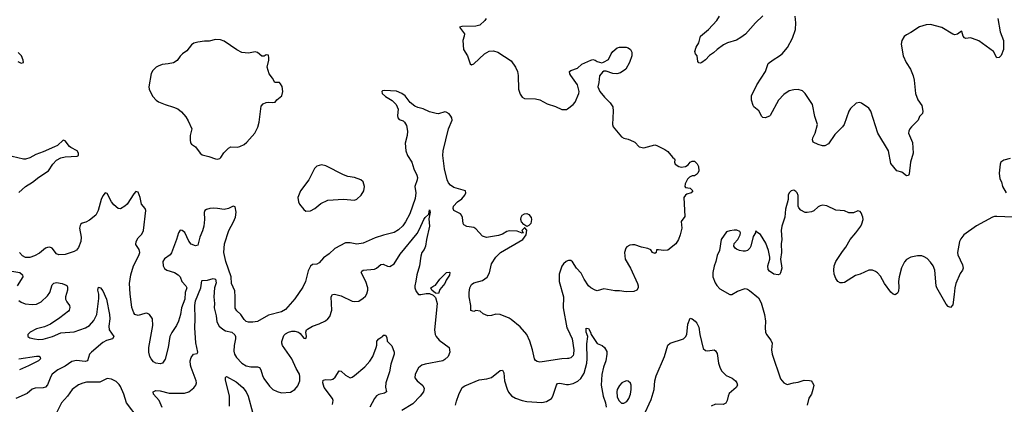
# Model space of a CAD drawing. Header units: inches. Extents: x 1771504 to 1971212, y 471788 to 643615.
# Tile 270 of 587: x 1805037 to 1813957, y 623337 to 626818. Entities that reach past the tile are written whole.
import ezdxf

# ---------------------------------------------------------------- set-up
doc = ezdxf.new("R2010")
doc.units = ezdxf.units.IN
doc.header["$MEASUREMENT"] = 0
doc.layers.add('B8602', color=7, linetype='Continuous')
doc.layers.add('B8612', color=7, linetype='Continuous')

msp = doc.modelspace()

# ---------------------------------------------------------------- linework, layer by layer
at = {"layer": 'B8602', "color": 5}
for points, elevation in [([(1809262.7, 626830), (1809249.6, 626810.4), (1809205.2, 626770), (1809170, 626758.7), (1809042.5, 626757.5), (1809022, 626750), (1809066, 626690), (1809065.2, 626670), (1809052.3, 626630), (1809057.6, 626550), (1809093.6, 626490), (1809118.6, 626418.6), (1809130, 626409.3), (1809150, 626418), (1809249.3, 626510.7), (1809290, 626535.1), (1809330, 626538), (1809370, 626525.7), (1809490, 626447), (1809529.6, 626390), (1809546, 626350), (1809554.1, 626314.1), (1809555.1, 626190), (1809570, 626145.2), (1809590, 626117), (1809610, 626106.3), (1809710, 626102.4), (1809750, 626094.5), (1809817.2, 626057.2), (1809891.5, 626031.5), (1809950, 626005.2), (1809990, 626006), (1810000, 626013.2)], 480), ([(1805021.1, 626441.1), (1805050, 626426.3), (1805070.7, 626430), (1805067.1, 626452.9), (1805051.8, 626490), (1805022.4, 626522.4)], 480), ([(1810000, 623751.8), (1809950, 623748.1), (1809770, 623720.3), (1809750, 623718.4), (1809724.4, 623724.4), (1809710, 623734.8), (1809700.5, 623750), (1809682.6, 623830), (1809658.5, 623910), (1809630, 623968.2), (1809570, 624039.3), (1809490, 624104), (1809470, 624117.3), (1809390.4, 624150.4), (1809352.1, 624152.1), (1809310, 624139.6), (1809277.6, 624137.6), (1809237.1, 624157.1), (1809210, 624181), (1809170, 624186), (1809150, 624178), (1809124.7, 624184.7), (1809124, 624230), (1809107.7, 624310), (1809108.1, 624348.1), (1809115.5, 624390), (1809130, 624421.2), (1809150, 624437.6), (1809230, 624457.6), (1809270.8, 624489.2), (1809292.8, 624527.2), (1809311, 624609), (1809350.2, 624670), (1809393.7, 624710), (1809595.5, 624830), (1809624.7, 624870), (1809632, 624912), (1809614, 624934), (1809610, 624934), (1809586, 624910), (1809598, 624890), (1809590, 624884.7), (1809544.5, 624904.5), (1809470, 624907.9), (1809450, 624900.9), (1809410, 624876.1), (1809375.6, 624864.4), (1809266.3, 624846.3), (1809230, 624858.7), (1809170, 624924.9), (1809150, 624938.7), (1809086.6, 624946.6), (1809061.7, 624961.7), (1809054.6, 624974.6), (1809047.6, 625027.6), (1809039.3, 625050), (1809030, 625060.5), (1808970.7, 625090), (1808963, 625110), (1808968.2, 625130), (1809003.8, 625170), (1809041.8, 625198.2), (1809070.2, 625229.8), (1809078.5, 625250), (1809075.8, 625270), (1808970, 625298.5), (1808939.4, 625319.4), (1808921, 625341), (1808908.7, 625370), (1808886.8, 625470), (1808870.2, 625590), (1808872.4, 625630), (1808920.3, 625830), (1808954.9, 625910), (1808952.7, 625930), (1808944.4, 625944.4), (1808927.2, 625967.2), (1808901.7, 625981.7), (1808890, 625983.7), (1808830, 625967.9), (1808810, 625970.3), (1808750, 625983.1), (1808692.4, 626012.4), (1808642.8, 626022.8), (1808616.4, 626036.4), (1808573.7, 626070), (1808530, 626128.4), (1808499.1, 626150), (1808450, 626170.3), (1808342.8, 626177.2), (1808324.7, 626175.3), (1808317.2, 626170), (1808320.7, 626150), (1808350, 626122), (1808410, 626088.2), (1808446.9, 626050), (1808465.4, 626010), (1808459.6, 625950), (1808463.6, 625930), (1808475.3, 625915.3), (1808510, 625901.6), (1808524.5, 625890), (1808540.7, 625860.7), (1808549.8, 625809.8), (1808546.3, 625770), (1808530, 625702), (1808534.6, 625630), (1808549.9, 625590), (1808590.4, 625530.4), (1808608.6, 625468.6), (1808636.2, 625410), (1808640.3, 625390), (1808639.2, 625370), (1808618.2, 625310), (1808625.5, 625250), (1808619.7, 625200.3), (1808570, 625062.6), (1808531.8, 624988.2), (1808507.4, 624952.6), (1808470, 624915), (1808430, 624891), (1808332.7, 624867.3), (1808257.3, 624842.7), (1808150, 624795.3), (1808090, 624786.3), (1808030, 624799.1), (1807990, 624797.6), (1807892.1, 624747.9), (1807841.8, 624698.2), (1807790, 624661.6), (1807750, 624617.1), (1807730, 624607), (1807690, 624603.1), (1807670, 624588.2), (1807650, 624544.9), (1807624.8, 624450), (1807602, 624398), (1807529.2, 624290.8), (1807444.9, 624195.1), (1807410, 624174.9), (1807290, 624144.1), (1807190, 624086), (1807150, 624080.3), (1807110, 624082), (1807090, 624086.7), (1807070, 624106), (1807041.3, 624150), (1807003.1, 624183.1), (1806987.7, 624207.7), (1806989.7, 624310), (1806985.2, 624365.2), (1806955.4, 624430), (1806953.9, 624490), (1806905, 624630), (1806885, 624710), (1806891.4, 624790), (1806930.1, 624909.9), (1806975, 624990), (1806992.1, 625030), (1806997.5, 625077.5), (1806990, 625126), (1806970, 625131.6), (1806930, 625108.7), (1806890, 625099.5), (1806830.1, 625110.1), (1806791.5, 625111.5), (1806759.3, 625110), (1806730, 625100.7), (1806712.8, 625090), (1806706.8, 625073.2), (1806711.2, 625010), (1806704.1, 624950), (1806692.2, 624907.8), (1806668.2, 624850), (1806650, 624778.8), (1806630, 624770.5), (1806590, 624787.2), (1806570, 624813.4), (1806533.2, 624893.2), (1806510, 624911.5), (1806490, 624913.1), (1806475.4, 624890), (1806458.9, 624830), (1806413, 624707), (1806399.6, 624690), (1806347.3, 624652.7), (1806333.5, 624630), (1806335.6, 624590), (1806350, 624565.6), (1806369.8, 624549.8), (1806438, 624530), (1806473.7, 624510), (1806490.7, 624490), (1806507.1, 624450), (1806542.3, 624410), (1806550.4, 624390), (1806535.8, 624350), (1806531.5, 624290), (1806502.9, 624210), (1806493.5, 624150), (1806476.1, 624090), (1806458.7, 624050), (1806414.2, 623985.8), (1806398.3, 623950), (1806381.7, 623850), (1806354.8, 623745.2), (1806330, 623708.5), (1806310, 623702), (1806270, 623710.4), (1806250, 623722.4), (1806227.1, 623747.1), (1806215.3, 623770), (1806206, 623810), (1806207.4, 623850), (1806242.6, 624050), (1806240.3, 624110), (1806213.4, 624150), (1806190, 624160.5), (1806170, 624159.1), (1806110, 624140.7), (1806081, 624150), (1806070, 624164.7), (1806053.5, 624213.5), (1806038, 624338), (1806033.1, 624430), (1806045.2, 624510), (1806068.9, 624590), (1806117.2, 624682.8), (1806125.5, 624710), (1806119.5, 624739.5), (1806090, 624784.7), (1806090.6, 624810), (1806110, 624842.7), (1806142.8, 624877.2), (1806159.3, 624910), (1806180.4, 625090), (1806174.9, 625110), (1806140.3, 625150), (1806128.2, 625210), (1806110, 625256), (1806090, 625262.8), (1806070, 625241), (1806011.1, 625148.9), (1805990, 625130.7), (1805950, 625107.3), (1805930, 625110.8), (1805890, 625142), (1805868.5, 625170), (1805830, 625246), (1805810, 625250.8), (1805790, 625222.8), (1805774.7, 625190), (1805747.3, 625092.7), (1805725.6, 625050), (1805670, 625003.1), (1805634.6, 624985.4), (1805603.9, 624976.1), (1805591.1, 624968.9), (1805583.6, 624956.4), (1805579.8, 624930), (1805593.5, 624850), (1805591, 624810), (1805570, 624755.5), (1805550, 624732.4), (1805530, 624719.5), (1805450, 624692), (1805390, 624690.4), (1805370, 624699.3), (1805331.1, 624751.1), (1805310, 624759.1), (1805290, 624757.8), (1805270, 624749.2), (1805214.8, 624705.2), (1805170, 624680.2), (1805130, 624666), (1805090, 624667.1), (1805061.1, 624681.1), (1805035.2, 624710)], 480), ([(1805030, 625253.6), (1805089.2, 625310), (1805152.7, 625347.3), (1805210, 625392.2), (1805296.5, 625450), (1805336.6, 625510), (1805370, 625547.1), (1805410, 625568.2), (1805450, 625577.7), (1805558, 625582), (1805570.6, 625590), (1805570.5, 625609.5), (1805556.3, 625630), (1805500.6, 625660.6), (1805488.8, 625670), (1805450, 625721.6), (1805430, 625727.7), (1805378.8, 625681.2), (1805353.5, 625666.5), (1805250, 625621.7), (1805181.8, 625598.2), (1805130, 625567.2), (1805090, 625556.4), (1805070, 625557.1), (1804970, 625580.4)], 480), ([(1806327, 623307), (1806299.3, 623370), (1806249.7, 623430), (1806245.1, 623450), (1806270, 623462.6), (1806310, 623457.6), (1806390, 623437.8), (1806530, 623438.3), (1806570, 623450.4), (1806614.1, 623485.9), (1806632, 623510), (1806638.4, 623530), (1806636.9, 623550), (1806589.1, 623669.1), (1806582.8, 623690), (1806580.4, 623730), (1806590, 623760.5), (1806610, 623790.5), (1806644, 623796), (1806651.2, 623808.8), (1806633, 623893), (1806622.5, 624030), (1806627.7, 624110), (1806623.2, 624230), (1806630, 624274.9), (1806679.3, 624390), (1806686.1, 624453.9), (1806690, 624459.1), (1806739, 624461), (1806790, 624474.4), (1806810, 624470.6), (1806816.2, 624436.2), (1806802.9, 624390), (1806795.3, 624310), (1806802.3, 624250), (1806798.4, 624210), (1806817.3, 624137.3), (1806824.3, 624084.3), (1806844.8, 624044.8), (1806876.3, 624016.3), (1806902.6, 624002.6), (1806958.4, 623990), (1806986.5, 623966.5), (1806992.9, 623950), (1806993.2, 623930), (1806980.1, 623870), (1806977.2, 623817.2), (1806982.9, 623790), (1807000.6, 623760.6), (1807048.9, 623710), (1807090, 623684.7), (1807130, 623675.4), (1807190, 623676.5), (1807210, 623668.8), (1807222.2, 623650), (1807236.6, 623596.6), (1807250, 623570.4), (1807301.4, 623501.4), (1807331.4, 623471.4), (1807370, 623452), (1807410, 623442), (1807490, 623446), (1807528.9, 623471.1), (1807555.4, 623504.6), (1807573.8, 623550), (1807576.2, 623590), (1807571.2, 623611.2), (1807542.2, 623662.2), (1807503.1, 623750), (1807417.4, 623870), (1807411.5, 623890), (1807413.1, 623906.9), (1807430, 623958.8), (1807445.3, 623974.7), (1807473.2, 623990), (1807501.8, 623998.2), (1807530, 624000.3), (1807562.8, 623990), (1807578, 623978), (1807610, 623936), (1807630, 623932), (1807636, 623950), (1807629.2, 623990), (1807636, 624010), (1807643.3, 624016.7), (1807690, 624043.7), (1807750, 624064.4), (1807806.2, 624093.8), (1807829.7, 624110.3), (1807848, 624132), (1807863.5, 624190), (1807859.7, 624310), (1807870, 624330.4), (1807890, 624334.9), (1807950, 624320.3), (1808050, 624270.5), (1808070, 624266.4), (1808110, 624270.6), (1808150, 624296.3), (1808170, 624316.3), (1808182.8, 624337.2), (1808191.1, 624368.9), (1808191.1, 624390), (1808174.3, 624450), (1808129.6, 624530), (1808137.2, 624542.8), (1808149.8, 624550.2), (1808250, 624560.2), (1808270.6, 624569.4), (1808310, 624602.6), (1808330, 624605.7), (1808370, 624588.2), (1808390, 624584.4), (1808430, 624608.5), (1808485.3, 624694.7), (1808637.1, 624882.9), (1808658.8, 624921.2), (1808697.7, 625010), (1808710, 625028.4), (1808742.7, 625057.3), (1808750, 625096), (1808756.1, 625076.1), (1808744.6, 625015.4), (1808750.2, 624950), (1808721.1, 624830), (1808713, 624767), (1808701.3, 624738.7), (1808681, 624710), (1808670, 624679.3), (1808660.5, 624590), (1808634.3, 624510), (1808627.3, 624452.7), (1808615.5, 624410), (1808618, 624390), (1808630, 624358), (1808650, 624331), (1808670, 624330.7), (1808718.9, 624341.1), (1808750, 624338.7), (1808784, 624324), (1808803.5, 624303.5), (1808819.8, 624250), (1808794.7, 624010), (1808799.6, 623970), (1808809.3, 623949.3), (1808837.6, 623917.6), (1808926.8, 623850), (1808932.7, 623810), (1808919.5, 623770), (1808890, 623741.3), (1808870.6, 623730), (1808710, 623701.3), (1808680.7, 623690), (1808650, 623666), (1808618.4, 623610), (1808617.1, 623577.1), (1808639.1, 623550), (1808690, 623507.7), (1808700.3, 623480.3), (1808694, 623450), (1808666.5, 623410), (1808597.9, 623342.1), (1808499.5, 623280.5)], 460), ([(1810000, 624635.6), (1809988.8, 624631.2), (1809963, 624610), (1809950, 624587.3), (1809924.5, 624515.5), (1809924.5, 624450), (1809962.9, 624310), (1809960.8, 624210), (1809995.1, 624030), (1810000, 624019.2)], 480), ([(1804928.9, 624548.9), (1805038, 624530), (1805063.6, 624510), (1805066, 624490), (1805014.6, 624410)], 460), ([(1805030, 624278), (1805050, 624260.4), (1805086.4, 624246.4), (1805150, 624239.6), (1805190, 624243.9), (1805230, 624265.5), (1805290, 624317.6), (1805309.7, 624350), (1805330, 624418.8), (1805346.1, 624433.9), (1805370, 624438.3), (1805421, 624430), (1805456.7, 624416.7), (1805465.5, 624410), (1805470, 624398), (1805470.3, 624370), (1805453.1, 624310), (1805451.8, 624290), (1805463.4, 624263.4), (1805486.7, 624230), (1805491.8, 624211.8), (1805486.4, 624190), (1805479.1, 624180.9), (1805401.3, 624118.7), (1805317.1, 624062.9), (1805261.6, 624038.4), (1805190, 624021), (1805130.5, 623990), (1805110.4, 623970), (1805110.6, 623950), (1805130, 623937.6), (1805170, 623928.9), (1805210, 623924.2), (1805250, 623927.6), (1805334, 623950), (1805410, 623984.9), (1805530, 623992.9), (1805633.2, 624030), (1805669.5, 624050), (1805710, 624094.9), (1805735.1, 624150), (1805754, 624294), (1805753.3, 624333.3), (1805743.6, 624370), (1805750, 624398), (1805770, 624390.8), (1805790, 624362.8), (1805823.7, 624290), (1805851.8, 624150), (1805853.1, 624110), (1805844.1, 624044.1), (1805847.2, 624010), (1805888.4, 623950), (1805877.3, 623930), (1805824.3, 623915.7), (1805790, 623897.4), (1805688.1, 623810), (1805670.1, 623789.9), (1805650, 623729.7), (1805630, 623724.1), (1805550, 623735), (1805510, 623724.3), (1805450, 623680.7), (1805383.1, 623650), (1805331.7, 623610), (1805318.5, 623590), (1805290, 623514), (1805270, 623492.4), (1805250, 623485.6), (1805177.1, 623482.9), (1805150, 623472.8), (1805104, 623436), (1805000.7, 623390)], 460), ([(1807870, 623334), (1807877.7, 623370), (1807869.7, 623390), (1807795.8, 623490), (1807782.4, 623530), (1807786, 623554), (1807810, 623561.6), (1807850, 623558.7), (1807875.3, 623564.7), (1807896.3, 623583.7), (1807930, 623639.1), (1807950, 623635.5), (1807990, 623601.3), (1808030, 623578), (1808050, 623582), (1808070, 623596.4), (1808164.8, 623675.2), (1808210, 623726.4), (1808234.8, 623770), (1808265.1, 623850), (1808272.1, 623872.1), (1808273.2, 623910), (1808289.2, 623930), (1808325.6, 623954.4), (1808330, 623962), (1808350, 623962), (1808362, 623942), (1808367.3, 623910), (1808407.7, 623867.7), (1808428.2, 623808.2), (1808428.4, 623790), (1808398.8, 623701.2), (1808387.1, 623630), (1808352.7, 623530), (1808351.9, 623491.9), (1808359.5, 623450), (1808342, 623438), (1808290, 623426.2), (1808270, 623413.6), (1808250, 623389.7), (1808210.2, 623310)], 440), ([(1805030, 623749.5), (1805190, 623772.9), (1805212.2, 623772.2), (1805222, 623762), (1805224.6, 623750), (1805208.5, 623730), (1805116.1, 623683.9), (1805034, 623650)], 440), ([(1808986.6, 623330), (1808993.8, 623366.2), (1809014.8, 623425.2), (1809046.6, 623490), (1809070, 623505.5), (1809200.7, 623559.3), (1809270, 623567.6), (1809310, 623580.8), (1809390, 623641.6), (1809410, 623647.3), (1809422.9, 623622.9), (1809430.2, 623550), (1809453, 623473), (1809465.4, 623445.4), (1809493.9, 623413.9), (1809530, 623393.7), (1809590, 623371.8), (1809630, 623362.6), (1809768.1, 623351.9), (1809810, 623361.3), (1809853.6, 623390), (1809868.5, 623411.5), (1809899.7, 623510), (1809910, 623525.5), (1809930, 623527.6), (1809990, 623515.8), (1810000, 623516.2)], 460), ([(1806109.7, 623210), (1806004.2, 623350), (1805980.3, 623430), (1805950, 623497), (1805937.5, 623517.5), (1805910, 623543.5), (1805870, 623564.4), (1805830, 623569.7), (1805762.8, 623537.2), (1805643.4, 623536.6), (1805610, 623529.8), (1805570, 623512), (1805512.2, 623470), (1805470.3, 623410), (1805416.9, 623350), (1805366.9, 623253.1)], 480), ([(1806938.7, 623321.3), (1806937.7, 623410), (1806901.6, 623558.4), (1806901.5, 623578.5), (1806909.2, 623590), (1806999.3, 623539.3), (1807058.7, 623490), (1807089.1, 623450), (1807107.2, 623410), (1807144.9, 623264.9)], 440)]:
    msp.add_lwpolyline(points, dxfattribs=dict(at, elevation=elevation))
for points, elevation in [([(1806810, 626638), (1806754.4, 626625.6), (1806710, 626625.1), (1806650, 626615.4), (1806614.6, 626605.4), (1806593.4, 626590), (1806550, 626536), (1806511.3, 626510), (1806490.6, 626489.4), (1806464.7, 626450), (1806430, 626429.4), (1806382, 626418), (1806328.3, 626411.7), (1806290, 626399.3), (1806272.3, 626387.7), (1806242.3, 626357.7), (1806227, 626333), (1806206.7, 626210), (1806209, 626189), (1806221.2, 626161.2), (1806244.2, 626124.2), (1806273.4, 626090), (1806295.3, 626075.3), (1806354, 626050), (1806430, 626027.6), (1806470, 626010.3), (1806503.5, 625983.5), (1806540.7, 625940.7), (1806564.1, 625904.1), (1806595.3, 625830), (1806581.5, 625770), (1806580.3, 625730), (1806585.1, 625705.1), (1806592.7, 625692.7), (1806630, 625666.8), (1806670.8, 625610), (1806690, 625594), (1806750, 625581.3), (1806810, 625557.7), (1806830, 625555.8), (1806850, 625562.2), (1806859.8, 625570), (1806886.6, 625613.4), (1806930, 625655.8), (1806950, 625666.7), (1807010, 625664.6), (1807030, 625670.3), (1807069.5, 625690), (1807095.6, 625710), (1807167.8, 625790), (1807195.7, 625844.3), (1807207.1, 625890), (1807225.6, 626034.4), (1807243.8, 626056.2), (1807270, 626068.5), (1807290, 626073), (1807330, 626067.6), (1807350, 626073.4), (1807366.6, 626093.4), (1807412.1, 626127.9), (1807419.7, 626170), (1807413.7, 626213.7), (1807398.9, 626238.9), (1807390, 626249.3), (1807348.7, 626248.7), (1807328.3, 626290), (1807295.6, 626330), (1807278, 626390), (1807293.1, 626453.1), (1807294.7, 626474.7), (1807290, 626498), (1807270, 626499.3), (1807251.8, 626488.2), (1807230, 626488), (1807190, 626520.9), (1807170, 626527.6), (1807110, 626516.3), (1807050, 626522.9), (1807004.9, 626544.9), (1806890, 626623.7), (1806854.9, 626634.9)], 520), ([(1807770, 625504.5), (1807730, 625492.3), (1807708.5, 625471.5), (1807654.9, 625370), (1807582, 625270), (1807558, 625210), (1807563.8, 625170), (1807572.7, 625150), (1807610, 625099.1), (1807630, 625086), (1807670, 625087.2), (1807710, 625110.4), (1807764.7, 625155.3), (1807830, 625184.9), (1807970, 625194.9), (1808070, 625185.3), (1808090, 625194.4), (1808130, 625230.5), (1808155.6, 625270), (1808160.7, 625310), (1808149.6, 625349.6), (1808128.7, 625370), (1808069.7, 625389.7), (1808010, 625398.7), (1807970, 625413), (1807810, 625496.2)], 520), ([(1809630, 624946), (1809604, 624964), (1809584, 624990), (1809576, 625010), (1809579.5, 625030), (1809589.7, 625050), (1809610, 625061.6), (1809630, 625063), (1809650, 625055.5), (1809670.7, 625029.3), (1809674, 625010), (1809666.4, 624973.6), (1809650, 624955.3)], 480), ([(1808830, 624341.2), (1808804.5, 624344.5), (1808769.6, 624369.6), (1808761.2, 624390), (1808788.7, 624410), (1808805.2, 624414.8), (1808842.7, 624470), (1808902.7, 624530), (1808930, 624534), (1808933.4, 624530), (1808930, 624506.6), (1808900.6, 624459.4), (1808890, 624429.5), (1808844, 624376)], 460)]:
    msp.add_lwpolyline(points, close=True, dxfattribs=dict(at, elevation=elevation))
at = {"layer": 'B8612', "color": 5}
for points, elevation in [([(1811770, 626853.3), (1811703.1, 626790), (1811611.2, 626688.8), (1811570, 626656.9), (1811530, 626633), (1811450, 626609.7), (1811413, 626590), (1811356.3, 626550), (1811322, 626518), (1811285.1, 626494.9), (1811250, 626455.1), (1811218, 626430), (1811205.6, 626425.6), (1811190, 626428.7), (1811181.2, 626441.2), (1811173.2, 626490), (1811159, 626510), (1811153.2, 626530), (1811166.6, 626570), (1811189.5, 626610), (1811204.5, 626670), (1811276.2, 626730), (1811351.6, 626810), (1811378.4, 626850)], 460), ([(1813897.3, 626830), (1813920.5, 626710), (1813948.8, 626630), (1813948.8, 626550), (1813930, 626493.2), (1813910, 626476), (1813890, 626474), (1813859.3, 626530), (1813727.1, 626627.1), (1813670, 626649.8), (1813650, 626653.1), (1813610, 626648.8), (1813595.5, 626655.5), (1813584, 626670), (1813573.1, 626713.1), (1813570, 626714), (1813533.2, 626686.8), (1813510, 626680.4), (1813490, 626686.9), (1813390, 626748.4), (1813290, 626774.7), (1813250, 626771.3), (1813190, 626753), (1813110, 626702.4), (1813070, 626682.9), (1813050, 626666), (1813030.3, 626629.7), (1813022.9, 626597.1), (1813041.1, 626490), (1813068.5, 626430), (1813108, 626370), (1813130.4, 626310), (1813140.5, 626270), (1813154, 626150), (1813173.7, 626093.7), (1813210, 626042), (1813220.7, 625990), (1813214.8, 625970), (1813190, 625942), (1813176.3, 625910), (1813115.5, 625850), (1813100.5, 625830), (1813093, 625810), (1813090.7, 625790), (1813125.8, 625705.8), (1813130.3, 625610.3), (1813108, 625530), (1813095.2, 625424.8), (1813090, 625409.2), (1813070, 625406), (1813030, 625437.2), (1812984, 625450), (1812930, 625518), (1812908.4, 625630), (1812812.1, 625792.1), (1812749.6, 625990), (1812730, 626018.4), (1812663.2, 626063.2), (1812649.3, 626069.3), (1812615.9, 626064.1), (1812564.2, 626015.8), (1812548, 625992), (1812505.3, 625870), (1812491.3, 625848.7), (1812422, 625778), (1812363.9, 625696.1), (1812330, 625677.6), (1812310, 625677.6), (1812270, 625687.6), (1812226, 625710), (1812219.3, 625730), (1812223.7, 625750), (1812243.7, 625790), (1812266, 625870), (1812241.7, 625941.7), (1812220.7, 626050), (1812154.5, 626150), (1812130, 626174.5), (1812090, 626188.2), (1812050, 626184.7), (1812006.8, 626173.2), (1811958.4, 626141.6), (1811910.4, 626090), (1811834.8, 625950), (1811830, 625944), (1811790.7, 625929.3), (1811770, 625933.2), (1811761.2, 625941.2), (1811732.6, 625992.6), (1811689.6, 626029.6), (1811682.5, 626042.5), (1811667, 626090), (1811667, 626130), (1811714, 626230), (1811792.3, 626350), (1811816.6, 626423.4), (1811863.3, 626456.7), (1811921.2, 626490), (1811945.2, 626510), (1811992.1, 626567.9), (1812039.3, 626650), (1812066.6, 626730), (1812069.4, 626790), (1812063.7, 626850)], 460), ([(1810000, 626013.2), (1810050.4, 626049.6), (1810067.9, 626072.1), (1810102.8, 626150), (1810106.8, 626170), (1810091, 626230), (1810030, 626312), (1810021, 626330), (1810018, 626350), (1810030, 626359), (1810090, 626379), (1810130, 626415.3), (1810210, 626453.2), (1810230, 626457.2), (1810250, 626453.2), (1810270, 626439), (1810310, 626428), (1810326.4, 626433.6), (1810370, 626458), (1810396, 626510), (1810411, 626530), (1810450, 626564), (1810470.9, 626569.1), (1810530, 626569.3), (1810550, 626565.2), (1810569.5, 626549.5), (1810584.1, 626524.1), (1810583.7, 626490), (1810562.7, 626430), (1810528.7, 626370), (1810481.5, 626338.5), (1810446, 626330), (1810410.6, 626330.6), (1810350, 626352), (1810328.4, 626351.6), (1810316.4, 626343.6), (1810288.7, 626310), (1810284, 626250), (1810274, 626210), (1810294, 626170), (1810335.9, 626115.9), (1810386.2, 626066.2), (1810409.5, 626030), (1810414.5, 625990), (1810407.8, 625870), (1810413.3, 625850), (1810490, 625756.9), (1810510, 625745.1), (1810550, 625737.6), (1810597.1, 625717.1), (1810609.6, 625709.6), (1810650, 625666.6), (1810690, 625658), (1810790, 625685.2), (1810810, 625681.2), (1810883.2, 625643.2), (1810910, 625624), (1810950, 625575.3), (1810970, 625558), (1810973.2, 625550), (1810969, 625530), (1810975.3, 625510), (1811010, 625489.2), (1811030, 625484), (1811070, 625488.7), (1811094.4, 625505.6), (1811110, 625528), (1811130, 625538), (1811150, 625538), (1811174.6, 625514.6), (1811188, 625490), (1811188.7, 625450), (1811182, 625430), (1811170, 625418), (1811150, 625406), (1811130, 625404.7), (1811105.6, 625394.4), (1811086.3, 625373.7), (1811066.8, 625333.2), (1811062.7, 625310), (1811070, 625299), (1811110, 625294.5), (1811136.2, 625270), (1811119, 625250), (1811081.2, 625238.8), (1811069.3, 625230.7), (1811054, 625210), (1811062, 625038), (1811029.4, 624990.6), (1811035.1, 624930), (1811022, 624870), (1811007, 624830), (1810981.2, 624790), (1810907.5, 624732.5), (1810871.5, 624728.5), (1810824.1, 624735.9), (1810805.6, 624734.4), (1810802, 624710), (1810790, 624701), (1810770, 624712), (1810755.5, 624735.5), (1810726.6, 624746.6), (1810670, 624758), (1810610, 624780.5), (1810590, 624782), (1810563.3, 624776.7), (1810538, 624762), (1810529.5, 624750.5), (1810517, 624710), (1810522.9, 624650), (1810571.6, 624570), (1810632.7, 624430), (1810639.3, 624410), (1810639, 624390), (1810628.9, 624371.1), (1810600.4, 624359.6), (1810530, 624354), (1810470, 624364.4), (1810430, 624365.3), (1810330, 624383.1), (1810270, 624364.9), (1810250, 624370.4), (1810210.7, 624390), (1810190, 624410.6), (1810152.2, 624470), (1810124.9, 624524.9), (1810081.3, 624570), (1810046, 624626), (1810030, 624638), (1810010, 624639.5), (1810000, 624635.6)], 480), ([(1814010, 625561.2), (1813954, 625546), (1813926, 625530), (1813918.8, 625510), (1813910.8, 625430), (1813918, 625378), (1813931.3, 625350), (1813941, 625310), (1813974.8, 625250)], 480), ([(1814034, 625030), (1813890, 625036.8), (1813870, 625036.4), (1813850.8, 625030), (1813706.1, 624953.9), (1813591.3, 624870), (1813564.5, 624835.5), (1813550.7, 624809.3), (1813534.8, 624710), (1813537.3, 624690), (1813578.7, 624598.7), (1813583.8, 624570), (1813578.4, 624550), (1813558.7, 624521.3), (1813518.4, 624430), (1813508.4, 624390), (1813504.4, 624330), (1813490, 624238), (1813470, 624214), (1813450, 624222.7), (1813430, 624242.7), (1813345.1, 624390), (1813339.7, 624410), (1813327.1, 624550), (1813312.8, 624590), (1813290, 624623.5), (1813258, 624658), (1813232.8, 624672.8), (1813210, 624679.8), (1813170, 624680.4), (1813110, 624669.7), (1813071.4, 624648.6), (1813053.2, 624626.8), (1813026.6, 624573.4), (1813003.9, 624490), (1813000.2, 624450), (1813002.6, 624397.4), (1812997.7, 624362.3), (1812990, 624344), (1812970, 624326.6), (1812950, 624332.7), (1812930, 624352.3), (1812873, 624430), (1812835.9, 624495.9), (1812810, 624527), (1812790, 624540.5), (1812762, 624550), (1812730, 624551.6), (1812650, 624516.3), (1812610, 624504.2), (1812510, 624440.9), (1812490, 624436), (1812470, 624437.2), (1812449, 624450), (1812430, 624475.3), (1812414.8, 624514.8), (1812412, 624550), (1812416.2, 624590), (1812431.8, 624630), (1812490, 624720.7), (1812520.8, 624759.2), (1812559.5, 624830), (1812611.8, 624890), (1812657, 624950), (1812666.6, 624970), (1812678, 625010), (1812676, 625030), (1812662, 625070), (1812650, 625082), (1812630, 625088.7), (1812590, 625069), (1812550, 625069), (1812509.4, 625089.4), (1812430, 625094.5), (1812350, 625133.6), (1812310, 625139.6), (1812290, 625135.1), (1812270, 625123.6), (1812230.3, 625089.7), (1812210, 625078.4), (1812172.1, 625072.1), (1812154.5, 625074.5), (1812114.8, 625094.8), (1812095.1, 625115.1), (1812089.4, 625130), (1812090, 625226), (1812080.9, 625250), (1812070, 625262.7), (1812050, 625274), (1812026.8, 625270), (1812007.7, 625250), (1812000.5, 625230), (1812000.5, 625190), (1811975.9, 625104.1), (1811968.4, 625030), (1811941.6, 624950), (1811936.4, 624910), (1811941.6, 624830), (1811935.5, 624790), (1811939.1, 624710), (1811930.6, 624650), (1811942, 624570), (1811930, 624526), (1811923.6, 624516.4), (1811910, 624508.7), (1811870, 624515.3), (1811830, 624542), (1811818, 624558), (1811815.3, 624590), (1811834, 624650), (1811834, 624670), (1811821.2, 624730), (1811796.6, 624796.6), (1811750, 624874), (1811716.4, 624896.4), (1811710, 624906), (1811702, 624898), (1811702, 624890), (1811682.5, 624857.5), (1811662, 624770), (1811650.8, 624750), (1811630, 624729.2), (1811610, 624722.7), (1811590, 624723.7), (1811558, 624730), (1811530, 624742.7), (1811519, 624750), (1811506, 624770), (1811510, 624792), (1811542, 624830), (1811564, 624870), (1811568, 624890), (1811560.4, 624900.4), (1811534, 624914), (1811510, 624914), (1811470, 624908.7), (1811441, 624899), (1811391.3, 624830), (1811378, 624730), (1811354.6, 624685.4), (1811343.1, 624630), (1811328.1, 624588.1), (1811317.6, 624530), (1811317.6, 624490), (1811337.2, 624437.2), (1811351.8, 624411.8), (1811380.9, 624380.9), (1811470, 624331), (1811490, 624331), (1811540.1, 624359.9), (1811610, 624384), (1811630, 624379.1), (1811650, 624367.7), (1811730, 624300.7), (1811754.6, 624254.6), (1811784.9, 624150), (1811794.4, 624090), (1811790.5, 624030), (1811794, 623990), (1811802.8, 623970), (1811842, 623918), (1811854, 623890), (1811848, 623830), (1811854.9, 623790), (1811930, 623566.8), (1811960.7, 623530), (1811990, 623517.1), (1812047.6, 623532.4), (1812090, 623536.4), (1812144.4, 623555.6), (1812193.8, 623553.8), (1812208.5, 623548.5), (1812218, 623538), (1812230.5, 623510), (1812223.8, 623470), (1812210.3, 623429.7), (1812186.7, 623393.3), (1812170.4, 623329.6)], 480), ([(1810687.4, 623230), (1810759.4, 623380.6), (1810784.3, 623470), (1810789.9, 623550), (1810803.9, 623596.1), (1810879.2, 623770), (1810910, 623871), (1810930, 623890.5), (1811050, 623928.4), (1811070, 623947.7), (1811079.7, 623970), (1811090, 624062), (1811110, 624118), (1811130, 624110.8), (1811156.3, 624090), (1811172.7, 624070), (1811190, 624036), (1811197.4, 623970), (1811230, 623842.8), (1811250, 623824), (1811270, 623822), (1811330, 623830.6), (1811342, 623822), (1811355.6, 623795.6), (1811368.5, 623710), (1811383.6, 623663.6), (1811397.7, 623637.7), (1811438, 623598), (1811492.3, 623572.3), (1811523, 623550), (1811535.5, 623530), (1811539.1, 623510), (1811527.3, 623490), (1811465.6, 623434.4), (1811454.3, 623410), (1811447.2, 623370), (1811433.2, 623346.8), (1811410, 623335.1), (1811341.3, 623338.7), (1811300.4, 623319.6)], 460), ([(1810000, 623516.2), (1810010, 623516.5), (1810050, 623526.7), (1810094.2, 623545.8), (1810120.4, 623570), (1810150, 623618.7), (1810174.5, 623710), (1810177.8, 623750), (1810175.5, 623884.5), (1810183.1, 623950), (1810167.7, 623990), (1810170, 624024.7), (1810190, 624024), (1810208, 623990), (1810213, 623970), (1810270, 623888), (1810313.4, 623870), (1810334.4, 623850), (1810355.1, 623815.1), (1810356.9, 623790), (1810348.4, 623731.6), (1810327.2, 623672.8), (1810311.8, 623608.2), (1810306.3, 623510), (1810322.3, 623410), (1810343.4, 623350), (1810351.2, 623311.2)], 460), ([(1810000, 624019.2), (1810040.8, 623930), (1810056.2, 623830), (1810055.1, 623790), (1810050, 623778), (1810030, 623759), (1810010, 623752.6), (1810000, 623751.8)], 480)]:
    msp.add_lwpolyline(points, dxfattribs=dict(at, elevation=elevation))
at = {"layer": 'B8612', "color": 5, "elevation": 480}
msp.add_lwpolyline([(1810530, 623549.4), (1810490.7, 623530), (1810470, 623507), (1810450.4, 623470), (1810447.2, 623450), (1810450, 623404.7), (1810464.6, 623370), (1810490, 623348.7), (1810510, 623348.7), (1810536.8, 623363.2), (1810556.3, 623390), (1810571.3, 623430), (1810575.6, 623470), (1810576.2, 623510), (1810569.5, 623529.5), (1810550, 623546)], close=True, dxfattribs=at)

doc.saveas('drawing.dxf')
